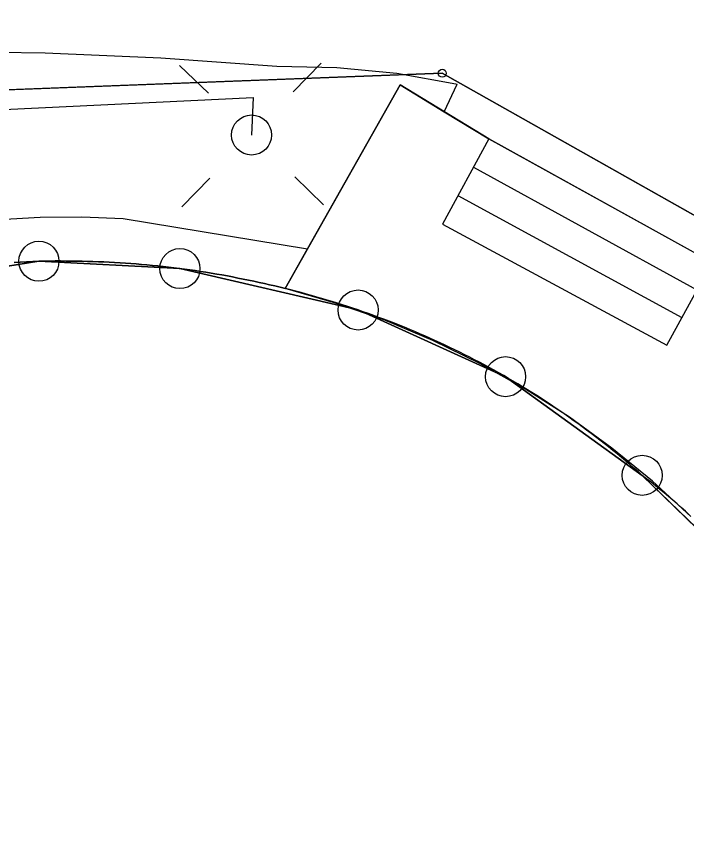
# Model space of a CAD drawing. Extents: x 6434771 to 6436222, y 5663454 to 5664782.
# Drawn here: x 6435322.07 to 6435330.43, y 5664148.64 to 5664158.95 of the extents above; entities that cross this region are included whole.
import ezdxf

# ---------------------------------------------------------------- set-up
doc = ezdxf.new("R2010")
doc.units = 0
for name, color, linetype in [('Warstwa 1', 7, 'Continuous'), ('Warstwa 10', 7, 'Continuous'), ('Warstwa 12', 7, 'Continuous'), ('Warstwa 2', 7, 'Continuous'), ('Warstwa 36', 7, 'Continuous'), ('Warstwa 4', 7, 'Continuous'), ('Warstwa 5', 7, 'Continuous'), ('Warstwa 6', 7, 'Continuous'), ('Warstwa 9', 7, 'Continuous')]:
    doc.layers.add(name, color=color, linetype=linetype)

msp = doc.modelspace()

# ---------------------------------------------------------------- linework, layer by layer
at = {"layer": 'Warstwa 1'}
for p, q in [((6435308.29, 5664157.51), (6435327.38, 5664158.24)), ((6435308.29, 5664157.51), (6435327.38, 5664158.24)), ((6435327.38, 5664158.24), (6435332.24, 5664155.5)), ((6435327.38, 5664158.24), (6435332.24, 5664155.5)), ((6435319.842, 5664155.495), (6435322.347, 5664155.895)), ((6435319.842, 5664155.495), (6435322.347, 5664155.895)), ((6435322.347, 5664155.895), (6435324.106, 5664155.804)), ((6435322.347, 5664155.895), (6435324.106, 5664155.804)), ((6435324.106, 5664155.804), (6435326.33, 5664155.287)), ((6435324.106, 5664155.804), (6435326.33, 5664155.287)), ((6435326.33, 5664155.287), (6435328.17, 5664154.455)), ((6435326.33, 5664155.287), (6435328.17, 5664154.455)), ((6435328.17, 5664154.455), (6435329.875, 5664153.224)), ((6435328.17, 5664154.455), (6435329.875, 5664153.224)), ((6435329.875, 5664153.224), (6435331.378, 5664151.766)), ((6435329.875, 5664153.224), (6435331.378, 5664151.766))]:
    msp.add_line(p, q, dxfattribs=at)
msp.add_lwpolyline([(6435330.466, 5664152.728), (6435330.415, 5664152.776), (6435330.362, 5664152.822), (6435330.31, 5664152.869), (6435330.256, 5664152.914), (6435330.203, 5664152.96), (6435330.149, 5664153.005), (6435330.095, 5664153.049), (6435330.04, 5664153.094), (6435329.986, 5664153.138), (6435329.931, 5664153.181), (6435329.875, 5664153.224), (6435329.824, 5664153.27), (6435329.772, 5664153.315), (6435329.72, 5664153.36), (6435329.667, 5664153.405), (6435329.615, 5664153.448), (6435329.561, 5664153.493), (6435329.508, 5664153.536), (6435329.454, 5664153.579), (6435329.401, 5664153.622), (6435329.346, 5664153.664), (6435329.292, 5664153.706), (6435329.237, 5664153.748), (6435329.182, 5664153.789), (6435329.126, 5664153.83), (6435329.071, 5664153.871), (6435329.015, 5664153.91), (6435328.959, 5664153.951), (6435328.902, 5664153.99), (6435328.846, 5664154.03), (6435328.789, 5664154.068), (6435328.732, 5664154.106), (6435328.674, 5664154.145), (6435328.617, 5664154.181), (6435328.559, 5664154.219), (6435328.5, 5664154.256), (6435328.442, 5664154.292), (6435328.383, 5664154.328), (6435328.325, 5664154.364), (6435328.265, 5664154.399), (6435328.207, 5664154.433), (6435328.147, 5664154.468), (6435328.086, 5664154.502), (6435328.027, 5664154.535), (6435327.966, 5664154.569), (6435327.906, 5664154.602), (6435327.845, 5664154.635), (6435327.784, 5664154.666), (6435327.723, 5664154.698), (6435327.662, 5664154.729), (6435327.6, 5664154.76), (6435327.539, 5664154.79), (6435327.476, 5664154.82), (6435327.415, 5664154.85), (6435327.352, 5664154.879), (6435327.289, 5664154.907), (6435327.227, 5664154.936), (6435327.164, 5664154.964), (6435327.1, 5664154.991), (6435327.038, 5664155.018), (6435326.974, 5664155.044), (6435326.91, 5664155.071), (6435326.846, 5664155.097), (6435326.783, 5664155.122), (6435326.718, 5664155.146), (6435326.653, 5664155.171), (6435326.59, 5664155.195), (6435326.525, 5664155.219), (6435326.46, 5664155.242), (6435326.394, 5664155.264), (6435326.33, 5664155.287), (6435326.265, 5664155.309), (6435326.201, 5664155.33), (6435326.136, 5664155.35), (6435326.073, 5664155.371), (6435326.008, 5664155.391), (6435325.943, 5664155.411), (6435325.879, 5664155.429), (6435325.814, 5664155.448), (6435325.749, 5664155.467), (6435325.684, 5664155.486), (6435325.619, 5664155.504), (6435325.554, 5664155.52), (6435325.489, 5664155.537), (6435325.423, 5664155.554), (6435325.357, 5664155.571), (6435325.292, 5664155.587), (6435325.226, 5664155.601), (6435325.161, 5664155.617), (6435325.095, 5664155.631), (6435325.029, 5664155.646), (6435324.962, 5664155.66), (6435324.896, 5664155.673), (6435324.83, 5664155.686), (6435324.764, 5664155.699), (6435324.698, 5664155.712), (6435324.631, 5664155.724), (6435324.565, 5664155.734), (6435324.498, 5664155.746), (6435324.431, 5664155.757), (6435324.364, 5664155.767), (6435324.298, 5664155.778), (6435324.231, 5664155.786), (6435324.165, 5664155.796), (6435324.097, 5664155.805), (6435324.03, 5664155.813), (6435323.963, 5664155.822), (6435323.896, 5664155.828), (6435323.829, 5664155.836), (6435323.762, 5664155.843), (6435323.694, 5664155.849), (6435323.627, 5664155.856), (6435323.561, 5664155.862), (6435323.493, 5664155.866), (6435323.426, 5664155.871), (6435323.359, 5664155.876), (6435323.291, 5664155.88), (6435323.224, 5664155.884), (6435323.156, 5664155.886), (6435323.089, 5664155.889), (6435323.021, 5664155.892), (6435322.954, 5664155.894), (6435322.886, 5664155.896), (6435322.819, 5664155.897), (6435322.751, 5664155.898), (6435322.684, 5664155.898), (6435322.616, 5664155.899), (6435322.549, 5664155.899), (6435322.481, 5664155.898), (6435322.414, 5664155.896), (6435322.347, 5664155.895), (6435322.269, 5664155.892), (6435322.192, 5664155.889), (6435322.114, 5664155.885), (6435322.037, 5664155.88)], dxfattribs=at)
at = {"layer": 'Warstwa 10'}
for centre in [(6435322.347, 5664155.895), (6435324.106, 5664155.804), (6435326.33, 5664155.287), (6435328.17, 5664154.455), (6435329.875, 5664153.224)]:
    msp.add_circle(centre, 0.25, dxfattribs=at)
at = {"layer": 'Warstwa 12'}
for points in [[(6435298.81, 5664158.84), (6435303.48, 5664157.84), (6435308.09, 5664157.23), (6435316.98, 5664157.55), (6435325.02, 5664157.94)], [(6435325.02, 5664157.94), (6435325, 5664157.47)]]:
    msp.add_lwpolyline(points, dxfattribs=at)
msp.add_circle((6435327.38, 5664158.24), 0.05, dxfattribs=at)
at = {"layer": 'Warstwa 2'}
msp.add_circle((6435325, 5664157.47), 0.25, dxfattribs=at)
at = {"layer": 'Warstwa 36'}
for p, q in [((6435327.768, 5664157.068), (6435330.559, 5664155.537)), ((6435327.575, 5664156.714), (6435330.372, 5664155.194))]:
    msp.add_line(p, q, dxfattribs=at)
for points in [[(6435327.96, 5664157.423), (6435326.855, 5664158.095), (6435325.419, 5664155.555)], [(6435330.484, 5664152.711), (6435330.004, 5664153.153), (6435329.498, 5664153.565), (6435328.97, 5664153.948), (6435328.42, 5664154.3), (6435327.851, 5664154.62), (6435327.264, 5664154.906), (6435326.662, 5664155.158), (6435326.047, 5664155.374), (6435325.419, 5664155.555)]]:
    msp.add_lwpolyline(points, dxfattribs=at)
msp.add_lwpolyline([(6435327.96, 5664157.423), (6435327.383, 5664156.359), (6435330.184, 5664154.85), (6435330.747, 5664155.881)], close=True, dxfattribs=at)
at = {"layer": 'Warstwa 4'}
for points in [[(6435324.461, 5664157.991), (6435324.102, 5664158.339)], [(6435325.521, 5664158.009), (6435325.869, 5664158.368)], [(6435324.479, 5664156.931), (6435324.131, 5664156.572)], [(6435325.539, 5664156.949), (6435325.898, 5664156.601)]]:
    msp.add_lwpolyline(points, dxfattribs=at)
at = {"layer": 'Warstwa 5'}
for p, q in [((6435320.974, 5664158.518), (6435322.423, 5664158.495)), ((6435322.423, 5664158.495), (6435323.87, 5664158.432)), ((6435323.87, 5664158.432), (6435325.316, 5664158.329)), ((6435325.316, 5664158.329), (6435326.066, 5664158.314)), ((6435326.066, 5664158.314), (6435326.813, 5664158.24)), ((6435326.813, 5664158.24), (6435327.551, 5664158.108)), ((6435325.698, 5664156.049), (6435326.855, 5664158.095)), ((6435326.855, 5664158.095), (6435327.405, 5664157.76)), ((6435327.405, 5664157.76), (6435327.566, 5664158.105)), ((6435327.551, 5664158.108), (6435327.566, 5664158.105)), ((6435321.845, 5664156.417), (6435322.363, 5664156.446)), ((6435322.363, 5664156.446), (6435322.882, 5664156.45)), ((6435322.882, 5664156.45), (6435323.4, 5664156.43)), ((6435323.4, 5664156.43), (6435325.698, 5664156.049))]:
    msp.add_line(p, q, dxfattribs=at)
at = {"layer": 'Warstwa 6'}
for points in [[(6435505.839, 5664297.445), (6435453.652, 5664270.705), (6435421.317, 5664253.985), (6435361.007, 5664222.882), (6435318.688, 5664200.772), (6435313.572, 5664197.814), (6435274.162, 5664172.249), (6435270.202, 5664169.787), (6435280.52, 5664163.67), (6435281.9, 5664166), (6435298.18, 5664159.59), (6435302.54, 5664158.4), (6435305.88, 5664157.68), (6435308.29, 5664157.51), (6435327.38, 5664158.24), (6435332.24, 5664155.5), (6435334.23, 5664151.44), (6435337.85, 5664142.17), (6435340.1, 5664138.72), (6435343.09, 5664134.96), (6435346.45, 5664131.64), (6435350.11, 5664128.65), (6435358.36, 5664122.94)], [(6435346.45, 5664131.64), (6435343.09, 5664134.96), (6435340.1, 5664138.72), (6435337.85, 5664142.17), (6435334.23, 5664151.44), (6435332.24, 5664155.5), (6435327.38, 5664158.24), (6435308.29, 5664157.51)], [(6435343.964, 5664126.592), (6435336.078, 5664131.068), (6435338.734, 5664135.706), (6435338.723, 5664136.426), (6435338.279, 5664136.902), (6435332.418, 5664140.163), (6435333.53, 5664143.669), (6435333.636, 5664145.788), (6435333.311, 5664147.902), (6435332.516, 5664149.992), (6435331.378, 5664151.766), (6435329.875, 5664153.224), (6435328.17, 5664154.455), (6435326.33, 5664155.287), (6435324.106, 5664155.804), (6435322.347, 5664155.895), (6435319.842, 5664155.495), (6435317.892, 5664154.699), (6435315.522, 5664152.998), (6435313.674, 5664150.71)], [(6435313.674, 5664150.71), (6435315.522, 5664152.998), (6435317.892, 5664154.699), (6435319.842, 5664155.495), (6435322.347, 5664155.895), (6435324.106, 5664155.804), (6435326.33, 5664155.287), (6435328.17, 5664154.455), (6435329.875, 5664153.224), (6435331.378, 5664151.766), (6435332.516, 5664149.992), (6435333.311, 5664147.902), (6435333.636, 5664145.788), (6435333.53, 5664143.669), (6435332.418, 5664140.163), (6435338.279, 5664136.902), (6435338.723, 5664136.426), (6435338.734, 5664135.706), (6435336.078, 5664131.068), (6435343.964, 5664126.592)]]:
    msp.add_lwpolyline(points, dxfattribs=at)
at = {"layer": 'Warstwa 9'}
for p, q in [((6435320.974, 5664158.518), (6435322.423, 5664158.495)), ((6435322.423, 5664158.495), (6435323.87, 5664158.432)), ((6435323.87, 5664158.432), (6435325.316, 5664158.329)), ((6435325.316, 5664158.329), (6435326.066, 5664158.314)), ((6435326.066, 5664158.314), (6435326.813, 5664158.24)), ((6435326.813, 5664158.24), (6435327.551, 5664158.108)), ((6435327.405, 5664157.76), (6435327.566, 5664158.105)), ((6435327.551, 5664158.108), (6435327.566, 5664158.105)), ((6435327.405, 5664157.76), (6435327.96, 5664157.423)), ((6435327.96, 5664157.423), (6435330.747, 5664155.881)), ((6435321.845, 5664156.417), (6435322.363, 5664156.446)), ((6435322.363, 5664156.446), (6435322.882, 5664156.45)), ((6435322.882, 5664156.45), (6435323.4, 5664156.43)), ((6435323.4, 5664156.43), (6435325.698, 5664156.049)), ((6435325.419, 5664155.555), (6435325.698, 5664156.049)), ((6435322.037, 5664155.88), (6435322.114, 5664155.885)), ((6435322.114, 5664155.885), (6435322.192, 5664155.889)), ((6435322.192, 5664155.889), (6435322.269, 5664155.892)), ((6435322.269, 5664155.892), (6435322.347, 5664155.895)), ((6435322.347, 5664155.895), (6435322.414, 5664155.896)), ((6435322.414, 5664155.896), (6435322.481, 5664155.898)), ((6435322.481, 5664155.898), (6435322.549, 5664155.899)), ((6435322.549, 5664155.899), (6435322.616, 5664155.899)), ((6435322.616, 5664155.899), (6435322.684, 5664155.898)), ((6435322.684, 5664155.898), (6435322.751, 5664155.898)), ((6435322.751, 5664155.898), (6435322.819, 5664155.897)), ((6435322.819, 5664155.897), (6435322.886, 5664155.896)), ((6435322.886, 5664155.896), (6435322.954, 5664155.894)), ((6435322.954, 5664155.894), (6435323.021, 5664155.892)), ((6435323.021, 5664155.892), (6435323.089, 5664155.889)), ((6435323.089, 5664155.889), (6435323.156, 5664155.886)), ((6435323.156, 5664155.886), (6435323.224, 5664155.884)), ((6435323.224, 5664155.884), (6435323.291, 5664155.88)), ((6435323.291, 5664155.88), (6435323.359, 5664155.876)), ((6435323.359, 5664155.876), (6435323.426, 5664155.871)), ((6435323.426, 5664155.871), (6435323.493, 5664155.866)), ((6435323.493, 5664155.866), (6435323.561, 5664155.862)), ((6435323.561, 5664155.862), (6435323.627, 5664155.856)), ((6435323.627, 5664155.856), (6435323.694, 5664155.849)), ((6435323.694, 5664155.849), (6435323.762, 5664155.843)), ((6435323.762, 5664155.843), (6435323.829, 5664155.836)), ((6435323.829, 5664155.836), (6435323.896, 5664155.828)), ((6435323.896, 5664155.828), (6435323.963, 5664155.822)), ((6435323.963, 5664155.822), (6435324.03, 5664155.813)), ((6435324.03, 5664155.813), (6435324.097, 5664155.805)), ((6435324.097, 5664155.805), (6435324.165, 5664155.796)), ((6435324.165, 5664155.796), (6435324.231, 5664155.786)), ((6435324.231, 5664155.786), (6435324.298, 5664155.778)), ((6435324.298, 5664155.778), (6435324.364, 5664155.767)), ((6435324.364, 5664155.767), (6435324.431, 5664155.757)), ((6435324.431, 5664155.757), (6435324.498, 5664155.746)), ((6435324.498, 5664155.746), (6435324.565, 5664155.734)), ((6435324.565, 5664155.734), (6435324.631, 5664155.724)), ((6435324.631, 5664155.724), (6435324.698, 5664155.712)), ((6435324.698, 5664155.712), (6435324.764, 5664155.699)), ((6435324.764, 5664155.699), (6435324.83, 5664155.686)), ((6435324.83, 5664155.686), (6435324.896, 5664155.673)), ((6435324.896, 5664155.673), (6435324.962, 5664155.66)), ((6435324.962, 5664155.66), (6435325.029, 5664155.646)), ((6435325.029, 5664155.646), (6435325.095, 5664155.631)), ((6435325.095, 5664155.631), (6435325.161, 5664155.617)), ((6435325.161, 5664155.617), (6435325.226, 5664155.601)), ((6435325.226, 5664155.601), (6435325.292, 5664155.587)), ((6435325.292, 5664155.587), (6435325.357, 5664155.571)), ((6435325.357, 5664155.571), (6435325.419, 5664155.555))]:
    msp.add_line(p, q, dxfattribs=at)

doc.saveas('drawing.dxf')
